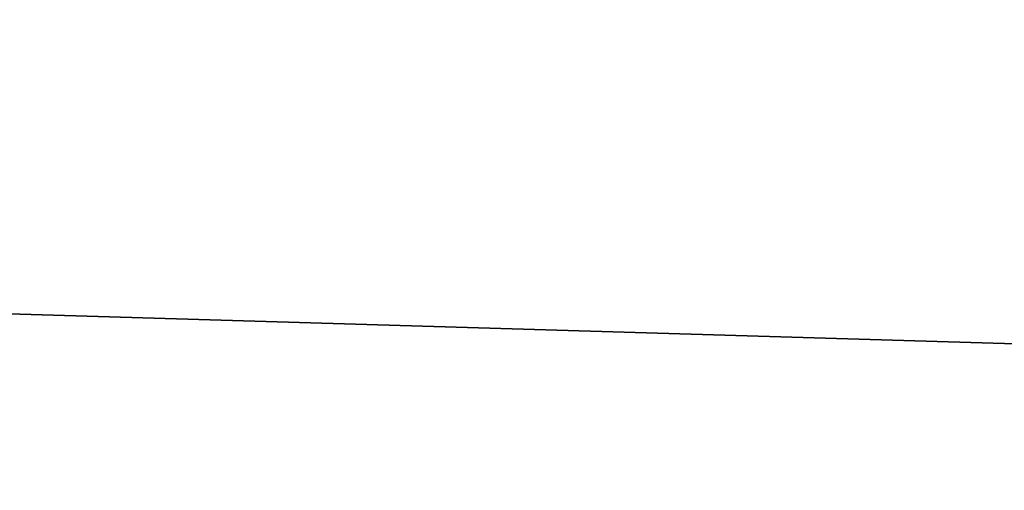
# Model space of a CAD drawing. Header units: millimetres. Extents: x -522 to 188, y -54 to 63.
# Tile 710 of 1056: x -2.94123 to -2.92714, y -36.79257 to -36.78584. Entities that reach past the tile are written whole.
import ezdxf

# ---------------------------------------------------------------- set-up
doc = ezdxf.new("R2010")
doc.units = ezdxf.units.MM
doc.header["$LTSCALE"] = 65.185185
for name, color, linetype in [('1', 7, 'CONTINUOUS'), ('2', 7, 'CONTINUOUS'), ('8', 7, 'CONTINUOUS'), ('9', 7, 'CONTINUOUS')]:
    doc.layers.add(name, color=color, linetype=linetype)

msp = doc.modelspace()

# ---------------------------------------------------------------- linework, layer by layer
at = {"layer": '1', "color": 7, "linetype": 'CONTINUOUS'}
for points in [[(-3.364709, -36.8, -12.557017), (-2.536174, 23, -12.750209), (-2.536229, -36.8, -12.750196), (-3.364709, -36.8, -12.557017)], [(-3.364648, 23, -12.557036), (-2.536174, 23, -12.750209), (-3.364709, -36.8, -12.557017), (-3.364648, 23, -12.557036)]]:
    msp.add_3dface(points, dxfattribs=at)
at = {"layer": '2', "color": 7, "linetype": 'CONTINUOUS'}
for points in [[(-2.536229, -36.8, 12.750196), (-3.364648, 23, 12.557036), (-3.364709, -36.8, 12.557017), (-2.536229, -36.8, 12.750196)], [(-2.536174, 23, 12.750209), (-3.364648, 23, 12.557036), (-2.536229, -36.8, 12.750196), (-2.536174, 23, 12.750209)]]:
    msp.add_3dface(points, dxfattribs=at)
at = {"layer": '8', "color": 3, "linetype": 'CONTINUOUS'}
for points in [[(-2.883097, -36.770913, -10.759866), (-3.542435, -36.792709, -10.435678), (-3.580653, -36.770913, -10.548265), (-2.883097, -36.770913, -10.759866)], [(-2.852325, -36.792709, -10.645021), (-3.542435, -36.792709, -10.435678), (-2.883097, -36.770913, -10.759866), (-2.852325, -36.792709, -10.645021)]]:
    msp.add_3dface(points, dxfattribs=at)
at = {"layer": '9', "color": 3, "linetype": 'CONTINUOUS'}
for points in [[(-3.542435, -36.792709, 10.435678), (-2.852325, -36.792709, 10.645021), (-3.580653, -36.770913, 10.548265), (-3.542435, -36.792709, 10.435678)], [(-3.580653, -36.770913, 10.548265), (-2.852325, -36.792709, 10.645021), (-2.883097, -36.770913, 10.759866), (-3.580653, -36.770913, 10.548265)]]:
    msp.add_3dface(points, dxfattribs=at)

doc.saveas('drawing.dxf')
